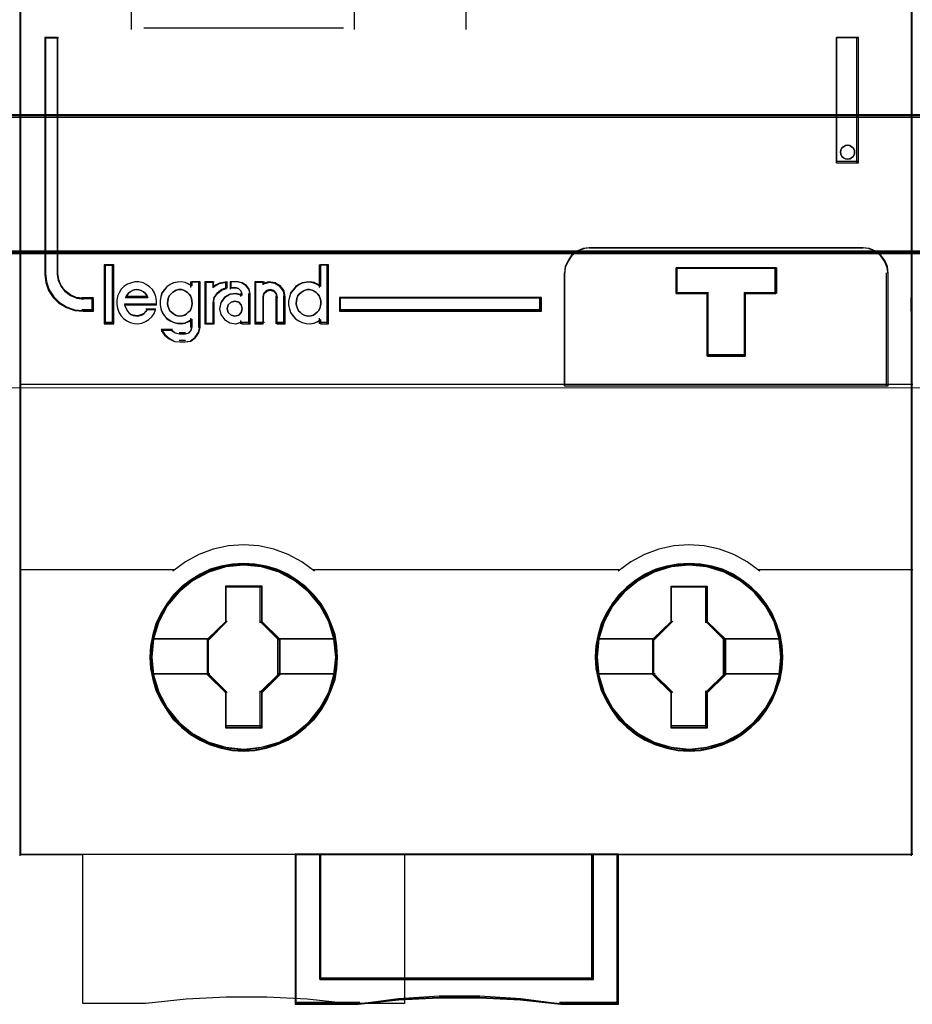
# Model space of a CAD drawing. Header units: millimetres. Extents: x -1290 to 1795, y -4192 to -1311.
# Tile 852 of 1056: x 1458 to 1465, y -2324 to -2316. Entities that reach past the tile are written whole.
import ezdxf

# ---------------------------------------------------------------- set-up
doc = ezdxf.new("R2010")
doc.units = ezdxf.units.MM
doc.layers.add('30', color=7, linetype='Continuous')
doc.layers.add('45', color=7, linetype='Continuous')
doc.layers.add('Aparatura', color=7, linetype='Continuous', lineweight=13)

# ---------------------------------------------------------------- blocks, each defined once
blk = doc.blocks.new('*U310')
at = {"layer": '45', "color": 139}
for points in [[(513.378385, -533.64471), (513.378385, -616.308875)], [(549.238407, -533.64471), (549.238407, -616.308875)], [(531.319138, -566.782196), (531.319138, -583.083411)], [(517.854174, -581.4172), (517.854174, -583.083411)], [(526.830817, -581.4172), (526.830817, -583.083411)], [(518.364414, -583.016978), (526.402931, -583.016978)], [(514.375591, -583.399416), (514.375591, -592.928059)], [(514.375591, -583.399416), (514.935959, -583.399416)], [(514.869718, -583.399416), (514.869718, -592.928059)], [(546.243209, -588.441141), (546.243209, -583.399416)], [(546.243209, -583.399416), (547.118674, -583.399416)], [(547.052432, -588.441141), (547.052432, -583.399416)], [(546.243209, -588.374708), (547.118674, -588.374708)], [(536.344554, -591.85795), (536.090117, -591.893423), (535.817928, -591.999843), (535.593076, -592.171297), (535.445148, -592.401873), (535.320888, -592.650186), (535.297219, -592.928059)], [(536.278312, -591.85795), (547.313818, -591.85795)], [(548.311024, -592.928059), (548.281484, -592.650186), (548.175139, -592.401873), (548.003806, -592.171297), (547.7793, -591.999843), (547.525254, -591.893423), (547.247576, -591.85795)], [(516.772823, -592.540235), (516.772823, -594.915662)], [(516.772823, -592.540235), (517.15058, -592.540235)], [(517.084338, -592.540235), (517.084338, -594.915662)], [(525.421838, -592.540235), (525.421838, -593.454137)], [(525.421838, -592.540235), (525.799595, -592.540235)], [(525.733353, -592.540235), (525.733353, -594.915662)], [(539.78017, -592.662328), (543.824493, -592.662328)], [(539.78017, -592.662328), (539.78017, -593.725255)], [(543.758251, -592.662328), (543.758251, -593.725255)], [(514.375591, -592.861626), (514.416158, -593.20853), (514.532064, -593.538089), (514.717514, -593.832958), (514.966713, -594.081572), (515.256479, -594.260806), (515.598403, -594.37644), (515.940326, -594.411131)], [(514.869718, -592.861626), (514.917037, -593.133397), (515.017592, -593.381535), (515.189126, -593.606041), (515.413894, -593.777374), (515.662323, -593.883719), (515.940326, -593.919168)], [(518.880025, -594.148732), (518.880025, -593.981507), (518.851102, -593.831581), (518.787471, -593.675888), (518.706487, -593.537495), (518.590795, -593.422167), (518.463534, -593.329905), (518.330488, -593.266475), (518.162735, -593.22611), (518.006551, -593.22611), (517.861936, -593.266475), (517.699968, -593.318372), (517.578491, -593.404868), (517.457015, -593.520196), (517.364461, -593.664356), (517.300831, -593.802749), (517.277692, -593.969974), (517.277692, -594.1372), (517.300831, -594.292892), (517.358676, -594.442818), (517.433876, -594.586978), (517.549568, -594.702306), (517.676829, -594.800334), (517.815659, -594.863765), (517.971843, -594.904129), (518.128027, -594.915662), (518.284212, -594.892597), (518.428826, -594.829166), (518.567657, -594.736904), (518.683349, -594.633109), (518.775902, -594.494716), (518.839533, -594.356322)], [(520.312277, -593.393335), (520.171851, -593.318372), (520.031426, -593.254942), (519.885149, -593.22611), (519.72717, -593.237643), (519.56919, -593.266475), (519.422914, -593.329905), (519.29419, -593.4337), (519.18887, -593.549028), (519.095253, -593.675888), (519.042593, -593.831581), (519.02504, -593.99304), (519.02504, -594.148732), (519.042593, -594.315958), (519.095253, -594.454351), (519.18887, -594.598511), (519.29419, -594.713839), (519.422914, -594.800334), (519.56919, -594.863765), (519.72717, -594.904129), (519.885149, -594.915662), (520.031426, -594.892597), (520.171851, -594.829166), (520.312277, -594.748437)], [(520.246036, -593.22611), (520.246036, -593.454137)], [(520.246036, -593.22611), (520.629163, -593.22611)], [(520.562921, -593.22611), (520.562921, -595.064688)], [(520.822517, -593.22611), (520.822517, -594.915662)], [(520.822517, -593.22611), (521.200274, -593.22611)], [(521.715885, -593.22611), (521.396804, -593.295439), (521.134032, -593.46491)], [(521.134032, -593.22611), (521.134032, -593.46491)], [(521.649643, -593.22611), (521.649643, -593.525956)], [(521.842997, -593.22611), (521.842997, -593.525956)], [(522.165254, -593.22611), (521.842997, -593.22611)], [(522.636107, -593.76296), (522.598194, -593.54822), (522.478138, -593.384007), (522.294894, -593.270321), (522.099012, -593.22611)], [(522.82588, -593.22611), (522.82588, -594.915662)], [(522.82588, -593.22611), (523.214379, -593.22611)], [(524.050456, -593.87428), (524.014603, -593.608839), (523.853261, -593.405129), (523.644114, -593.269321), (523.387162, -593.22611), (523.148137, -593.294014)], [(523.148137, -593.22611), (523.148137, -593.35359)], [(525.48808, -593.393335), (525.353654, -593.318372), (525.213383, -593.254942), (525.055578, -593.22611), (524.909463, -593.237643), (524.739969, -593.266475), (524.605542, -593.329905), (524.465272, -593.4337), (524.371758, -593.549028), (524.272399, -593.675888), (524.225642, -593.831581), (524.18473, -593.99304), (524.18473, -594.148732), (524.225642, -594.315958), (524.272399, -594.454351), (524.371758, -594.598511), (524.465272, -594.713839), (524.605542, -594.800334), (524.739969, -594.863765), (524.909463, -594.904129), (525.055578, -594.915662), (525.213383, -594.892597), (525.353654, -594.829166), (525.48808, -594.748437)], [(535.297219, -597.409592), (535.297219, -592.861626)], [(548.246572, -597.409592), (548.246572, -592.861626)], [(518.520171, -593.87428), (518.478171, -593.777837), (518.412172, -593.688283), (518.346172, -593.626284), (518.250172, -593.578062), (518.166173, -593.550507), (518.082173, -593.536729), (517.980173, -593.550507), (517.902174, -593.578062), (517.818174, -593.626284), (517.740174, -593.688283), (517.674175, -593.777837), (517.632175, -593.87428)], [(521.715885, -593.459523), (521.496908, -593.5336), (521.309214, -593.681753), (521.177827, -593.873118), (521.134032, -594.107694)], [(521.842997, -593.459523), (522.093641, -593.459523)], [(522.321011, -593.76296), (522.278044, -593.600657), (522.170625, -593.494807), (522.0274, -593.459523)], [(523.740732, -593.87428), (523.703305, -593.70206), (523.597261, -593.578062), (523.447553, -593.536729), (523.297845, -593.578062), (523.173089, -593.70206), (523.148137, -593.87428)], [(515.874085, -593.852735), (516.334196, -593.852735)], [(516.267954, -593.852735), (516.267954, -594.411131)], [(517.632175, -593.807847), (518.520171, -593.807847)], [(522.321011, -593.762701), (522.075855, -593.698323), (521.830699, -593.721733), (521.60946, -593.85049), (521.459975, -594.061184), (521.40616, -594.306993), (521.459975, -594.541096), (521.60946, -594.745937), (521.830699, -594.880547), (522.075855, -594.915662), (522.321011, -594.839579)], [(522.25477, -593.698323), (522.25477, -593.824007)], [(522.569865, -593.698323), (522.569865, -594.915662)], [(523.148137, -593.807847), (523.148137, -594.915662)], [(523.67449, -593.807847), (523.67449, -594.915662)], [(523.986005, -593.807847), (523.986005, -594.915662)], [(526.232851, -593.852735), (534.369836, -593.852735)], [(526.232851, -593.852735), (526.232851, -594.411131)], [(534.303594, -594.411131), (534.303594, -593.852735)], [(539.78017, -593.658822), (541.08889, -593.658822)], [(541.022649, -593.658822), (541.022649, -596.217389)], [(542.521143, -593.658822), (543.824493, -593.658822)], [(542.521143, -593.658822), (542.521143, -596.217389)], [(548.246572, -594.411131), (548.246572, -593.852735)], [(549.238407, -594.411131), (549.238407, -593.852735)], [(515.874085, -594.346493), (516.334196, -594.346493)], [(517.583836, -594.11308), (518.880025, -594.11308)], [(517.583836, -594.11308), (517.613694, -594.215469), (517.661467, -594.311458), (517.709239, -594.413847), (517.774926, -594.484239), (517.840614, -594.541833), (517.936159, -594.580229), (518.025732, -594.599427), (518.115306, -594.612225), (518.210851, -594.580229), (518.294453, -594.554631), (518.378055, -594.497038), (518.443742, -594.426646), (518.509429, -594.343455)], [(518.443188, -594.312379), (518.842428, -594.312379)], [(520.822517, -594.915662), (521.200274, -594.915662), (521.200274, -594.041261)], [(526.232851, -594.346493), (534.369836, -594.346493)], [(520.246036, -594.689431), (520.246036, -595.064688)], [(522.25477, -594.77741), (522.25477, -594.915662)], [(525.421838, -594.689431), (525.421838, -594.915662)], [(516.772823, -594.849229), (517.15058, -594.849229)], [(519.059056, -595.132916), (519.204359, -595.348463), (519.392041, -595.506953), (519.616049, -595.621066), (519.852166, -595.646425)], [(519.059056, -595.132916), (519.513796, -595.132916)], [(519.447555, -595.132916), (519.626645, -595.280289), (519.852166, -595.337601)], [(519.979279, -595.646425), (520.226854, -595.609489), (520.431103, -595.45559), (520.567269, -595.246288), (520.629163, -595.00005)], [(519.979279, -595.337601), (520.145778, -595.28938), (520.263715, -595.165381), (520.312277, -595.00005)], [(522.25477, -594.849229), (522.636107, -594.849229)], [(522.82588, -594.849229), (523.214379, -594.849229)], [(523.67449, -594.849229), (524.050456, -594.849229)], [(525.421838, -594.849229), (525.799595, -594.849229)], [(519.785924, -595.271168), (520.04552, -595.271168)], [(520.04552, -595.581787), (519.785924, -595.581787)], [(541.022649, -596.150956), (542.587385, -596.150956)], [(513.378385, -597.343159), (549.304649, -597.343159)], [(525.226694, -604.869835), (524.721581, -604.486), (524.17157, -604.196648), (523.593498, -603.978157), (522.987363, -603.848244), (522.381228, -603.806908), (521.769481, -603.848244), (521.152122, -603.978157), (520.579662, -604.196648), (520.040875, -604.486), (519.524538, -604.869835)], [(543.158495, -604.869835), (542.641996, -604.486), (542.108655, -604.196648), (541.530401, -603.978157), (540.918461, -603.848244), (540.300908, -603.806908), (539.694583, -603.848244), (539.088258, -603.978157), (538.510004, -604.196648), (537.95982, -604.486), (537.45455, -604.869835)], [(513.378385, -604.803402), (519.59078, -604.803402)], [(525.160452, -604.803402), (531.38538, -604.803402)], [(531.319138, -604.803402), (537.520791, -604.803402)], [(543.092254, -604.803402), (549.304649, -604.803402)], [(521.649643, -605.49646), (523.103379, -605.49646)], [(521.649643, -605.49646), (521.649643, -606.947212)], [(523.037138, -605.49646), (523.037138, -606.947212)], [(539.579654, -605.49646), (541.033391, -605.49646)], [(539.579654, -605.49646), (539.579654, -606.947212)], [(540.967149, -605.49646), (540.967149, -606.947212)], [(520.956791, -607.651043), (521.715885, -606.880779)], [(523.806973, -607.651043), (523.037138, -606.880779)], [(538.87606, -607.651043), (539.645896, -606.880779)], [(541.742356, -607.651043), (540.967149, -606.880779)], [(518.726058, -607.58461), (521.023033, -607.58461)], [(520.956791, -607.58461), (520.956791, -609.047931)], [(523.740732, -607.58461), (526.026965, -607.58461)], [(523.740732, -607.58461), (523.740732, -609.047931)], [(536.656069, -607.58461), (538.942302, -607.58461)], [(538.87606, -607.58461), (538.87606, -609.047931)], [(541.677904, -607.58461), (543.956976, -607.58461)], [(541.677904, -607.58461), (541.677904, -609.047931)], [(518.726058, -608.981498), (521.023033, -608.981498)], [(520.956791, -608.981498), (521.715885, -609.744579)], [(523.806973, -608.981498), (523.037138, -609.744579)], [(523.740732, -608.981498), (526.026965, -608.981498)], [(536.656069, -608.981498), (538.942302, -608.981498)], [(538.87606, -608.981498), (539.645896, -609.744579)], [(541.742356, -608.981498), (540.967149, -609.744579)], [(541.677904, -608.981498), (543.956976, -608.981498)], [(521.649643, -609.678146), (521.649643, -611.136081)], [(523.037138, -609.678146), (523.037138, -611.136081)], [(539.579654, -609.678146), (539.579654, -611.136081)], [(540.967149, -609.678146), (540.967149, -611.136081)], [(521.649643, -611.069648), (523.103379, -611.069648)], [(539.579654, -611.069648), (541.033391, -611.069648)], [(513.378385, -616.242442), (549.304649, -616.242442)], [(524.451487, -616.242442), (524.451487, -622.286047)], [(525.445112, -616.242442), (525.445112, -621.289553)], [(536.389312, -621.289553), (536.389312, -616.242442)], [(537.393679, -616.242442), (537.393679, -622.286047)], [(525.445112, -621.22312), (536.455553, -621.22312)], [(535.157575, -622.286047), (533.530086, -622.070513), (531.885819, -621.959269), (530.247144, -621.959269), (528.60847, -622.070513), (526.986574, -622.286047)], [(527.052816, -622.219614), (524.451487, -622.219614)], [(537.459921, -622.219614), (535.091333, -622.219614)]]:
    blk.add_lwpolyline(points, dxfattribs=at)
at = {"layer": '45', "color": 59}
blk.add_lwpolyline([(549.272423, -566.814353), (549.272423, -593.885919), (549.272423, -594.378935), (549.272423, -597.375808), (549.272423, -604.837522), (549.272423, -616.276602), (528.856045, -616.276602), (528.856045, -622.253729), (526.548106, -622.253729), (524.939207, -622.082004), (523.308116, -621.993372), (521.682572, -621.993372), (520.068125, -622.082004), (518.44813, -622.253729), (515.907178, -622.253729), (515.907178, -616.276602), (513.41061, -616.276602), (513.41061, -604.837522), (513.41061, -597.375808), (513.41061, -576.225974)], dxfattribs=at)
at = {"layer": '45', "color": 7}
for points in [[(515.656438, -593.881721), (515.415202, -593.781412), (515.196941, -593.619803), (515.030374, -593.408039), (514.93273, -593.173985), (514.886781, -592.917639), (514.886781, -583.399416), (514.375591, -583.399416), (514.375591, -592.917639), (514.415796, -593.252003), (514.530671, -593.569649), (514.714469, -593.853858), (514.961449, -594.093485), (515.248635, -594.26624), (515.587513, -594.377694), (515.926392, -594.411131), (516.334196, -594.411131), (516.334196, -593.915158), (515.926392, -593.915158), (515.656438, -593.881721)], [(546.243209, -583.399416), (546.243209, -588.441141), (547.118674, -588.441141), (547.118674, -583.399416), (546.243209, -583.399416)], [(546.913682, -587.84397), (546.957545, -587.931808), (546.957545, -588.013371), (546.957545, -588.094935), (546.913682, -588.182772), (546.844755, -588.239239), (546.775828, -588.276884), (546.681836, -588.295706), (546.594111, -588.276884), (546.512652, -588.239239), (546.456257, -588.182772), (546.412394, -588.094935), (546.393596, -588.013371), (546.412394, -587.931808), (546.456257, -587.84397), (546.512652, -587.793777), (546.594111, -587.749858), (546.681836, -587.73731), (546.775828, -587.749858), (546.844755, -587.793777), (546.913682, -587.84397)], [(535.297219, -597.409592), (548.311024, -597.409592), (548.311024, -594.375816), (548.311024, -593.876729), (548.311024, -592.872947), (548.283145, -592.609384), (548.182781, -592.37386), (548.021085, -592.155159), (547.809206, -591.992535), (547.569449, -591.891596), (547.307388, -591.85795), (536.284127, -591.85795), (536.04437, -591.891596), (535.787885, -591.992535), (535.576007, -592.155159), (535.436613, -592.37386), (535.319522, -592.609384), (535.297219, -592.872947), (535.297219, -597.409592)], [(517.15058, -594.915662), (517.15058, -592.540235), (516.772823, -592.540235), (516.772823, -594.915662), (517.15058, -594.915662)], [(524.271551, -593.690921), (524.225246, -593.844726), (524.18473, -594.004227), (524.18473, -594.158032), (524.225246, -594.323229), (524.271551, -594.459945), (524.369947, -594.602356), (524.462556, -594.716286), (524.601469, -594.801733), (524.734594, -594.864394), (524.902448, -594.904269), (525.047149, -594.915662), (525.203426, -594.892876), (525.342339, -594.830215), (525.475464, -594.750465), (525.475464, -594.915662), (525.799595, -594.915662), (525.799595, -592.540235), (525.475464, -592.540235), (525.475464, -593.411794), (525.342339, -593.33774), (525.203426, -593.275079), (525.047149, -593.246597), (524.902448, -593.25799), (524.734594, -593.286472), (524.601469, -593.349133), (524.462556, -593.45167), (524.369947, -593.565599), (524.271551, -593.690921)], [(539.78017, -593.67806), (539.78017, -592.662328), (543.824493, -592.662328), (543.824493, -593.67806), (542.566635, -593.67806), (542.566635, -596.217389), (541.043668, -596.217389), (541.043668, -593.67806), (539.78017, -593.67806)], [(541.043668, -593.67806), (541.043668, -596.217389), (542.566635, -596.217389), (542.566635, -593.67806), (543.824493, -593.67806), (543.824493, -592.662328), (539.78017, -592.662328), (539.78017, -593.67806), (541.043668, -593.67806)], [(517.300831, -593.802749), (517.277692, -593.969974), (517.277692, -594.1372), (517.300831, -594.292892), (517.358676, -594.442818), (517.433876, -594.586978), (517.549568, -594.702306), (517.676829, -594.800334), (517.815659, -594.863765), (517.971843, -594.904129), (518.128027, -594.915662), (518.284212, -594.892597), (518.428826, -594.829166), (518.567657, -594.736904), (518.683349, -594.633109), (518.775902, -594.494716), (518.839533, -594.356322), (518.492457, -594.356322), (518.428826, -594.431286), (518.365196, -594.494716), (518.284212, -594.546613), (518.203227, -594.569679), (518.110674, -594.598511), (518.023905, -594.586978), (517.937136, -594.569679), (517.844582, -594.535081), (517.780952, -594.483183), (517.717321, -594.419753), (517.671045, -594.32749), (517.624768, -594.240995), (517.595845, -594.148732), (518.880025, -594.148732), (518.880025, -593.981507), (518.851102, -593.831581), (518.787471, -593.675888), (518.706487, -593.537495), (518.590795, -593.422167), (518.463534, -593.329905), (518.330488, -593.266475), (518.162735, -593.22611), (518.006551, -593.22611), (517.861936, -593.266475), (517.699968, -593.318372), (517.578491, -593.404868), (517.457015, -593.520196), (517.364461, -593.664356), (517.300831, -593.802749)], [(519.291429, -593.431125), (519.18719, -593.545022), (519.094533, -593.670309), (519.042413, -593.82407), (519.02504, -593.983526), (519.02504, -594.137287), (519.042413, -594.302438), (519.094533, -594.439115), (519.18719, -594.581486), (519.291429, -594.695384), (519.418832, -594.780806), (519.563609, -594.84345), (519.719967, -594.883314), (519.876326, -594.894704), (520.021102, -594.871924), (520.160087, -594.809281), (520.299073, -594.729553), (520.299073, -595.048465), (520.258535, -595.185141), (520.160087, -595.287649), (520.021102, -595.327513), (519.818415, -595.327513), (519.621519, -595.287649), (519.465161, -595.185141), (519.059787, -595.185141), (519.198772, -595.378767), (519.378295, -595.521138), (519.592564, -595.623645), (519.818415, -595.646425), (520.021102, -595.646425), (520.252744, -595.612256), (520.443849, -595.469884), (520.571253, -595.276259), (520.629163, -595.048465), (520.629163, -593.22611), (520.299073, -593.22611), (520.299073, -593.391261), (520.160087, -593.317228), (520.021102, -593.254584), (519.876326, -593.22611), (519.719967, -593.2375), (519.563609, -593.265974), (519.418832, -593.328618), (519.291429, -593.431125)], [(520.822517, -593.22611), (520.822517, -594.915662), (521.158279, -594.915662), (521.158279, -594.073769), (521.20025, -593.854647), (521.326161, -593.675888), (521.506033, -593.537495), (521.715885, -593.468298), (521.715885, -593.22611), (521.410101, -593.278008), (521.158279, -593.404868), (521.158279, -593.22611), (520.822517, -593.22611)], [(521.605294, -593.866179), (521.458872, -594.073769), (521.40616, -594.315958), (521.458872, -594.546613), (521.605294, -594.748437), (521.821999, -594.881064), (522.062132, -594.915662), (522.302264, -594.840699), (522.302264, -594.915662), (522.636107, -594.915662), (522.636107, -593.716253), (522.600966, -593.520196), (522.489685, -593.37027), (522.319835, -593.266475), (522.138271, -593.22611), (521.868854, -593.22611), (521.868854, -593.468298), (522.062132, -593.468298), (522.17927, -593.49713), (522.267123, -593.583626), (522.302264, -593.716253), (522.302264, -593.779683), (522.062132, -593.716253), (521.821999, -593.739319), (521.605294, -593.866179)], [(522.82588, -593.22611), (522.82588, -594.915662), (523.165715, -594.915662), (523.165715, -593.831581), (523.189152, -593.687421), (523.306336, -593.583626), (523.446957, -593.549028), (523.587578, -593.583626), (523.687185, -593.687421), (523.72234, -593.831581), (523.72234, -594.915662), (524.050456, -594.915662), (524.050456, -593.831581), (524.015301, -593.583626), (523.857102, -593.393335), (523.65203, -593.266475), (523.400083, -593.22611), (523.165715, -593.28954), (523.165715, -593.22611), (522.82588, -593.22611)], [(518.520171, -593.87428), (517.632175, -593.87428), (517.674175, -593.777837), (517.740174, -593.688283), (517.818174, -593.626284), (517.902174, -593.578062), (517.980173, -593.550507), (518.082173, -593.536729), (518.166173, -593.550507), (518.250172, -593.578062), (518.346172, -593.626284), (518.412172, -593.688283), (518.478171, -593.777837), (518.520171, -593.87428)], [(519.961439, -593.560366), (520.038743, -593.601732), (520.121992, -593.654916), (520.181456, -593.719918), (520.246867, -593.796739), (520.288492, -593.903107), (520.300384, -593.991747), (520.312277, -594.098114), (520.300384, -594.192664), (520.264706, -594.299031), (520.223081, -594.387671), (520.151724, -594.452674), (520.086314, -594.517676), (520.009011, -594.57086), (519.907922, -594.600406), (519.818726, -594.612225), (519.723583, -594.600406), (519.634387, -594.57086), (519.557084, -594.517676), (519.473834, -594.452674), (519.408424, -594.387671), (519.366799, -594.299031), (519.33112, -594.192664), (519.313281, -594.098114), (519.33112, -593.991747), (519.343013, -593.903107), (519.378692, -593.796739), (519.455995, -593.719918), (519.521405, -593.654916), (519.592762, -593.601732), (519.670065, -593.560366), (519.765208, -593.536729), (519.87819, -593.536729), (519.961439, -593.560366)], [(525.220819, -593.601732), (525.303967, -593.654916), (525.369297, -593.719918), (525.41681, -593.796739), (525.464323, -593.903107), (525.48808, -593.991747), (525.48808, -594.098114), (525.470262, -594.192664), (525.452445, -594.299031), (525.398993, -594.387671), (525.339601, -594.452674), (525.262393, -594.517676), (525.191123, -594.57086), (525.096097, -594.600406), (524.995132, -594.612225), (524.906045, -594.600406), (524.811019, -594.57086), (524.721932, -594.517676), (524.656601, -594.452674), (524.591271, -594.387671), (524.543758, -594.299031), (524.502184, -594.192664), (524.496245, -594.098114), (524.502184, -593.991747), (524.514062, -593.903107), (524.561575, -593.796739), (524.609088, -593.719918), (524.692236, -593.654916), (524.775384, -593.601732), (524.852593, -593.560366), (524.947619, -593.536729), (525.036706, -593.536729), (525.131732, -593.560366), (525.220819, -593.601732)], [(522.283581, -594.157491), (522.321011, -594.306993), (522.283581, -594.456494), (522.183766, -594.56862), (522.027806, -594.612225), (521.878084, -594.56862), (521.759554, -594.456494), (521.715885, -594.306993), (521.759554, -594.157491), (521.878084, -594.045365), (522.027806, -594.00176), (522.183766, -594.045365), (522.283581, -594.157491)], [(526.232851, -593.852735), (526.232851, -594.411131), (534.369836, -594.411131), (534.369836, -593.852735), (526.232851, -593.852735)], [(526.159448, -608.327144), (526.131465, -607.868998), (526.05871, -607.410853), (525.907603, -606.980644), (525.734109, -606.567195), (525.493457, -606.176096), (525.219226, -605.824106), (524.883432, -605.500052), (524.519656, -605.226282), (524.155879, -604.980448), (523.719347, -604.790486), (523.288412, -604.661982), (522.835091, -604.578175), (522.381769, -604.550239), (521.934044, -604.578175), (521.480723, -604.661982), (521.038595, -604.790486), (520.624449, -604.980448), (520.238286, -605.226282), (519.885703, -605.500052), (519.549909, -605.824106), (519.286871, -606.176096), (519.046219, -606.567195), (518.850339, -606.980644), (518.727215, -607.410853), (518.63767, -607.868998), (518.609687, -608.327144), (518.63767, -608.779702), (518.727215, -609.215498), (518.850339, -609.651295), (519.046219, -610.064743), (519.286871, -610.46143), (519.549909, -610.824594), (519.885703, -611.143061), (520.238286, -611.428005), (520.624449, -611.662664), (521.038595, -611.84704), (521.480723, -611.986718), (521.934044, -612.076113), (522.381769, -612.098461), (522.835091, -612.076113), (523.288412, -611.986718), (523.719347, -611.84704), (524.155879, -611.662664), (524.519656, -611.428005), (524.883432, -611.143061), (525.219226, -610.824594), (525.493457, -610.46143), (525.734109, -610.064743), (525.907603, -609.651295), (526.05871, -609.215498), (526.131465, -608.779702), (526.159448, -608.327144)], [(526.159448, -608.327144), (526.131465, -607.868998), (526.05871, -607.410853), (525.907603, -606.980644), (525.734109, -606.567195), (525.493457, -606.176096), (525.219226, -605.824106), (524.883432, -605.500052), (524.519656, -605.226282), (524.155879, -604.980448), (523.719347, -604.790486), (523.288412, -604.661982), (522.835091, -604.578175), (522.381769, -604.550239), (521.934044, -604.578175), (521.480723, -604.661982), (521.038595, -604.790486), (520.624449, -604.980448), (520.238286, -605.226282), (519.885703, -605.500052), (519.549909, -605.824106), (519.286871, -606.176096), (519.046219, -606.567195), (518.850339, -606.980644), (518.727215, -607.410853), (518.63767, -607.868998), (518.609687, -608.327144), (518.63767, -608.779702), (518.727215, -609.215498), (518.850339, -609.651295), (519.046219, -610.064743), (519.286871, -610.46143), (519.549909, -610.824594), (519.885703, -611.143061), (520.238286, -611.428005), (520.624449, -611.662664), (521.038595, -611.84704), (521.480723, -611.986718), (521.934044, -612.076113), (522.381769, -612.098461), (522.835091, -612.076113), (523.288412, -611.986718), (523.719347, -611.84704), (524.155879, -611.662664), (524.519656, -611.428005), (524.883432, -611.143061), (525.219226, -610.824594), (525.493457, -610.46143), (525.734109, -610.064743), (525.907603, -609.651295), (526.05871, -609.215498), (526.131465, -608.779702), (526.159448, -608.327144)], [(526.159448, -608.327144), (526.131465, -607.868998), (526.05871, -607.410853), (525.907603, -606.980644), (525.734109, -606.567195), (525.493457, -606.176096), (525.219226, -605.824106), (524.883432, -605.500052), (524.519656, -605.226282), (524.155879, -604.980448), (523.719347, -604.790486), (523.288412, -604.661982), (522.835091, -604.578175), (522.381769, -604.550239), (521.934044, -604.578175), (521.480723, -604.661982), (521.038595, -604.790486), (520.624449, -604.980448), (520.238286, -605.226282), (519.885703, -605.500052), (519.549909, -605.824106), (519.286871, -606.176096), (519.046219, -606.567195), (518.850339, -606.980644), (518.727215, -607.410853), (518.63767, -607.868998), (518.609687, -608.327144), (518.63767, -608.779702), (518.727215, -609.215498), (518.850339, -609.651295), (519.046219, -610.064743), (519.286871, -610.46143), (519.549909, -610.824594), (519.885703, -611.143061), (520.238286, -611.428005), (520.624449, -611.662664), (521.038595, -611.84704), (521.480723, -611.986718), (521.934044, -612.076113), (522.381769, -612.098461), (522.835091, -612.076113), (523.288412, -611.986718), (523.719347, -611.84704), (524.155879, -611.662664), (524.519656, -611.428005), (524.883432, -611.143061), (525.219226, -610.824594), (525.493457, -610.46143), (525.734109, -610.064743), (525.907603, -609.651295), (526.05871, -609.215498), (526.131465, -608.779702), (526.159448, -608.327144)], [(544.073347, -608.327144), (544.045364, -607.868998), (543.972608, -607.410853), (543.827098, -606.986231), (543.648008, -606.572783), (543.407356, -606.181683), (543.133124, -605.829693), (542.802927, -605.505639), (542.444747, -605.226282), (542.080971, -604.980448), (541.644439, -604.790486), (541.2191, -604.661982), (540.760182, -604.578175), (540.306861, -604.550239), (539.853539, -604.578175), (539.411411, -604.661982), (538.963686, -604.790486), (538.543944, -604.980448), (538.163378, -605.226282), (537.799601, -605.505639), (537.463808, -605.829693), (537.206366, -606.181683), (536.965714, -606.572783), (536.764238, -606.986231), (536.64671, -607.410853), (536.551568, -607.868998), (536.523585, -608.327144), (536.551568, -608.779702), (536.64671, -609.221085), (536.764238, -609.656882), (536.965714, -610.07033), (537.206366, -610.467017), (537.463808, -610.824594), (537.799601, -611.143061), (538.163378, -611.428005), (538.543944, -611.662664), (538.963686, -611.84704), (539.411411, -611.986718), (539.853539, -612.076113), (540.306861, -612.098461), (540.760182, -612.076113), (541.2191, -611.986718), (541.644439, -611.84704), (542.080971, -611.662664), (542.444747, -611.428005), (542.802927, -611.143061), (543.133124, -610.824594), (543.407356, -610.467017), (543.648008, -610.07033), (543.827098, -609.656882), (543.972608, -609.221085), (544.045364, -608.779702), (544.073347, -608.327144)], [(544.073347, -608.327144), (544.045364, -607.868998), (543.972608, -607.410853), (543.827098, -606.986231), (543.648008, -606.572783), (543.407356, -606.181683), (543.133124, -605.829693), (542.802927, -605.505639), (542.444747, -605.226282), (542.080971, -604.980448), (541.644439, -604.790486), (541.2191, -604.661982), (540.760182, -604.578175), (540.306861, -604.550239), (539.853539, -604.578175), (539.411411, -604.661982), (538.963686, -604.790486), (538.543944, -604.980448), (538.163378, -605.226282), (537.799601, -605.505639), (537.463808, -605.829693), (537.206366, -606.181683), (536.965714, -606.572783), (536.764238, -606.986231), (536.64671, -607.410853), (536.551568, -607.868998), (536.523585, -608.327144), (536.551568, -608.779702), (536.64671, -609.221085), (536.764238, -609.656882), (536.965714, -610.07033), (537.206366, -610.467017), (537.463808, -610.824594), (537.799601, -611.143061), (538.163378, -611.428005), (538.543944, -611.662664), (538.963686, -611.84704), (539.411411, -611.986718), (539.853539, -612.076113), (540.306861, -612.098461), (540.760182, -612.076113), (541.2191, -611.986718), (541.644439, -611.84704), (542.080971, -611.662664), (542.444747, -611.428005), (542.802927, -611.143061), (543.133124, -610.824594), (543.407356, -610.467017), (543.648008, -610.07033), (543.827098, -609.656882), (543.972608, -609.221085), (544.045364, -608.779702), (544.073347, -608.327144)], [(544.073347, -608.327144), (544.045364, -607.868998), (543.972608, -607.410853), (543.827098, -606.986231), (543.648008, -606.572783), (543.407356, -606.181683), (543.133124, -605.829693), (542.802927, -605.505639), (542.444747, -605.226282), (542.080971, -604.980448), (541.644439, -604.790486), (541.2191, -604.661982), (540.760182, -604.578175), (540.306861, -604.550239), (539.853539, -604.578175), (539.411411, -604.661982), (538.963686, -604.790486), (538.543944, -604.980448), (538.163378, -605.226282), (537.799601, -605.505639), (537.463808, -605.829693), (537.206366, -606.181683), (536.965714, -606.572783), (536.764238, -606.986231), (536.64671, -607.410853), (536.551568, -607.868998), (536.523585, -608.327144), (536.551568, -608.779702), (536.64671, -609.221085), (536.764238, -609.656882), (536.965714, -610.07033), (537.206366, -610.467017), (537.463808, -610.824594), (537.799601, -611.143061), (538.163378, -611.428005), (538.543944, -611.662664), (538.963686, -611.84704), (539.411411, -611.986718), (539.853539, -612.076113), (540.306861, -612.098461), (540.760182, -612.076113), (541.2191, -611.986718), (541.644439, -611.84704), (542.080971, -611.662664), (542.444747, -611.428005), (542.802927, -611.143061), (543.133124, -610.824594), (543.407356, -610.467017), (543.648008, -610.07033), (543.827098, -609.656882), (543.972608, -609.221085), (544.045364, -608.779702), (544.073347, -608.327144)], [(521.666293, -605.458755), (523.114198, -605.458755), (523.114198, -606.887458), (523.840989, -607.599009), (523.840989, -609.033315), (523.114198, -609.756071), (523.114198, -611.179172), (521.666293, -611.179172), (521.666293, -609.756071), (520.928146, -609.033315), (520.928146, -607.599009), (521.666293, -606.887458), (521.666293, -605.458755)], [(521.666293, -605.458755), (523.114198, -605.458755), (523.114198, -606.887458), (523.840989, -607.599009), (523.840989, -609.033315), (523.114198, -609.756071), (523.114198, -611.179172), (521.666293, -611.179172), (521.666293, -609.756071), (520.928146, -609.033315), (520.928146, -607.599009), (521.666293, -606.887458), (521.666293, -605.458755)], [(521.666293, -605.458755), (523.114198, -605.458755), (523.114198, -605.458755), (523.114198, -606.887458), (523.114198, -606.887458), (523.840989, -607.599009), (523.840989, -607.599009), (523.840989, -609.033315), (523.840989, -609.033315), (523.114198, -609.756071), (523.114198, -609.756071), (523.114198, -611.179172), (523.114198, -611.179172), (521.666293, -611.179172), (521.666293, -611.179172), (521.666293, -609.756071), (521.666293, -609.756071), (520.928146, -609.033315), (520.928146, -609.033315), (520.928146, -607.599009), (520.928146, -607.599009), (521.666293, -606.887458), (521.666293, -606.887458), (521.666293, -605.458755), (521.666293, -605.458755)], [(521.682186, -605.489278), (523.098054, -605.489278), (523.098054, -606.902287), (523.808764, -607.60602), (523.808764, -609.02457), (523.098054, -609.739386), (523.098054, -611.146854), (521.682186, -611.146854), (521.682186, -609.739386), (520.960371, -609.02457), (520.960371, -607.60602), (521.682186, -606.902287), (521.682186, -605.489278)], [(539.585256, -605.464141), (541.03316, -605.464141), (541.03316, -606.892899), (541.76563, -607.598873), (541.76563, -609.038837), (541.03316, -609.761621), (541.03316, -611.179172), (539.585256, -611.179172), (539.585256, -609.761621), (538.852786, -609.038837), (538.852786, -607.598873), (539.585256, -606.892899), (539.585256, -605.464141)], [(539.585256, -605.464141), (541.03316, -605.464141), (541.03316, -606.892899), (541.76563, -607.598873), (541.76563, -609.038837), (541.03316, -609.761621), (541.03316, -611.179172), (539.585256, -611.179172), (539.585256, -609.761621), (538.852786, -609.038837), (538.852786, -607.598873), (539.585256, -606.892899), (539.585256, -605.464141)], [(539.585256, -605.464141), (541.03316, -605.464141), (541.03316, -605.464141), (541.03316, -606.892899), (541.03316, -606.892899), (541.76563, -607.598873), (541.76563, -607.598873), (541.76563, -609.038837), (541.76563, -609.038837), (541.03316, -609.761621), (541.03316, -609.761621), (541.03316, -611.179172), (541.03316, -611.179172), (539.585256, -611.179172), (539.585256, -611.179172), (539.585256, -609.761621), (539.585256, -609.761621), (538.852786, -609.038837), (538.852786, -609.038837), (538.852786, -607.598873), (538.852786, -607.598873), (539.585256, -606.892899), (539.585256, -606.892899), (539.585256, -605.464141), (539.585256, -605.464141)], [(539.601274, -605.49646), (541.017142, -605.49646), (541.017142, -606.909058), (541.733404, -607.607048), (541.733404, -609.030726), (541.017142, -609.745334), (541.017142, -611.146854), (539.601274, -611.146854), (539.601274, -609.745334), (538.885012, -609.030726), (538.885012, -607.607048), (539.601274, -606.909058), (539.601274, -605.49646)], [(536.450694, -621.277846), (525.449562, -621.277846), (525.449562, -616.242442), (524.451487, -616.242442), (524.451487, -622.286047), (526.999646, -622.286047), (528.616639, -622.112413), (530.25036, -622.022795), (531.884081, -622.022795), (533.523378, -622.112413), (535.145947, -622.286047), (537.459921, -622.286047), (537.459921, -616.242442), (536.450694, -616.242442), (536.450694, -621.277846)], [(525.445112, -621.289553), (536.455553, -621.289553), (536.455553, -616.242442), (525.445112, -616.242442), (525.445112, -621.289553)]]:
    blk.add_lwpolyline(points, close=True, dxfattribs=at)
at = {"layer": '45', "color": 1}
for points in [[(515.656438, -593.881721), (515.415202, -593.781412), (515.196941, -593.619803), (515.030374, -593.408039), (514.93273, -593.173985), (514.886781, -592.917639), (514.886781, -583.399416), (514.375591, -583.399416), (514.375591, -592.917639), (514.415796, -593.252003), (514.530671, -593.569649), (514.714469, -593.853858), (514.961449, -594.093485), (515.248635, -594.26624), (515.587513, -594.377694), (515.926392, -594.411131), (516.334196, -594.411131), (516.334196, -593.915158), (515.926392, -593.915158), (515.656438, -593.881721)], [(517.118354, -594.883343), (517.118354, -592.572553), (516.805049, -592.572553), (516.805049, -594.883343), (517.118354, -594.883343)], [(526.232851, -593.852735), (526.232851, -594.411131), (534.369836, -594.411131), (534.369836, -593.852735), (526.232851, -593.852735)], [(526.265077, -593.885053), (526.265077, -594.380607), (534.33761, -594.380607), (534.33761, -593.885053), (526.265077, -593.885053)]]:
    blk.add_lwpolyline(points, close=True, dxfattribs=at)
at = {"layer": '45', "color": 59}
for points in [[(515.646515, -593.854219), (515.413218, -593.754483), (515.202139, -593.593796), (515.041052, -593.383241), (514.946622, -593.150522), (514.902185, -592.895639), (514.902185, -583.431735), (514.407816, -583.431735), (514.407816, -592.895639), (514.446699, -593.228095), (514.557793, -593.543927), (514.735544, -593.826515), (514.974396, -594.064775), (515.252131, -594.236543), (515.579859, -594.347362), (515.907586, -594.380607), (516.30197, -594.380607), (516.30197, -593.887465), (515.907586, -593.887465), (515.646515, -593.854219)], [(546.243209, -583.399416), (546.243209, -588.441141), (547.118674, -588.441141), (547.118674, -583.399416), (546.243209, -583.399416)], [(546.913682, -587.84397), (546.957545, -587.931808), (546.957545, -588.013371), (546.957545, -588.094935), (546.913682, -588.182772), (546.844755, -588.239239), (546.775828, -588.276884), (546.681836, -588.295706), (546.594111, -588.276884), (546.512652, -588.239239), (546.456257, -588.182772), (546.412394, -588.094935), (546.393596, -588.013371), (546.412394, -587.931808), (546.456257, -587.84397), (546.512652, -587.793777), (546.594111, -587.749858), (546.681836, -587.73731), (546.775828, -587.749858), (546.844755, -587.793777), (546.913682, -587.84397)], [(535.297219, -597.409592), (548.311024, -597.409592), (548.311024, -594.375816), (548.311024, -593.876729), (548.311024, -592.872947), (548.283145, -592.609384), (548.182781, -592.37386), (548.021085, -592.155159), (547.809206, -591.992535), (547.569449, -591.891596), (547.307388, -591.85795), (536.284127, -591.85795), (536.04437, -591.891596), (535.787885, -591.992535), (535.576007, -592.155159), (535.436613, -592.37386), (535.319522, -592.609384), (535.297219, -592.872947), (535.297219, -597.409592)], [(517.15058, -594.915662), (517.15058, -592.540235), (516.772823, -592.540235), (516.772823, -594.915662), (517.15058, -594.915662)], [(524.271551, -593.690921), (524.225246, -593.844726), (524.18473, -594.004227), (524.18473, -594.158032), (524.225246, -594.323229), (524.271551, -594.459945), (524.369947, -594.602356), (524.462556, -594.716286), (524.601469, -594.801733), (524.734594, -594.864394), (524.902448, -594.904269), (525.047149, -594.915662), (525.203426, -594.892876), (525.342339, -594.830215), (525.475464, -594.750465), (525.475464, -594.915662), (525.799595, -594.915662), (525.799595, -592.540235), (525.475464, -592.540235), (525.475464, -593.411794), (525.342339, -593.33774), (525.203426, -593.275079), (525.047149, -593.246597), (524.902448, -593.25799), (524.734594, -593.286472), (524.601469, -593.349133), (524.462556, -593.45167), (524.369947, -593.565599), (524.271551, -593.690921)], [(539.78017, -593.67806), (539.78017, -592.662328), (543.824493, -592.662328), (543.824493, -593.67806), (542.566635, -593.67806), (542.566635, -596.217389), (541.043668, -596.217389), (541.043668, -593.67806), (539.78017, -593.67806)], [(541.043668, -593.67806), (541.043668, -596.217389), (542.566635, -596.217389), (542.566635, -593.67806), (543.824493, -593.67806), (543.824493, -592.662328), (539.78017, -592.662328), (539.78017, -593.67806), (541.043668, -593.67806)], [(541.055758, -593.69191), (541.055758, -596.185071), (542.554455, -596.185071), (542.554455, -593.69191), (543.792267, -593.69191), (543.792267, -592.694646), (539.812395, -592.694646), (539.812395, -593.69191), (541.055758, -593.69191)], [(517.300831, -593.802749), (517.277692, -593.969974), (517.277692, -594.1372), (517.300831, -594.292892), (517.358676, -594.442818), (517.433876, -594.586978), (517.549568, -594.702306), (517.676829, -594.800334), (517.815659, -594.863765), (517.971843, -594.904129), (518.128027, -594.915662), (518.284212, -594.892597), (518.428826, -594.829166), (518.567657, -594.736904), (518.683349, -594.633109), (518.775902, -594.494716), (518.839533, -594.356322), (518.492457, -594.356322), (518.428826, -594.431286), (518.365196, -594.494716), (518.284212, -594.546613), (518.203227, -594.569679), (518.110674, -594.598511), (518.023905, -594.586978), (517.937136, -594.569679), (517.844582, -594.535081), (517.780952, -594.483183), (517.717321, -594.419753), (517.671045, -594.32749), (517.624768, -594.240995), (517.595845, -594.148732), (518.880025, -594.148732), (518.880025, -593.981507), (518.851102, -593.831581), (518.787471, -593.675888), (518.706487, -593.537495), (518.590795, -593.422167), (518.463534, -593.329905), (518.330488, -593.266475), (518.162735, -593.22611), (518.006551, -593.22611), (517.861936, -593.266475), (517.699968, -593.318372), (517.578491, -593.404868), (517.457015, -593.520196), (517.364461, -593.664356), (517.300831, -593.802749)], [(519.291429, -593.431125), (519.18719, -593.545022), (519.094533, -593.670309), (519.042413, -593.82407), (519.02504, -593.983526), (519.02504, -594.137287), (519.042413, -594.302438), (519.094533, -594.439115), (519.18719, -594.581486), (519.291429, -594.695384), (519.418832, -594.780806), (519.563609, -594.84345), (519.719967, -594.883314), (519.876326, -594.894704), (520.021102, -594.871924), (520.160087, -594.809281), (520.299073, -594.729553), (520.299073, -595.048465), (520.258535, -595.185141), (520.160087, -595.287649), (520.021102, -595.327513), (519.818415, -595.327513), (519.621519, -595.287649), (519.465161, -595.185141), (519.059787, -595.185141), (519.198772, -595.378767), (519.378295, -595.521138), (519.592564, -595.623645), (519.818415, -595.646425), (520.021102, -595.646425), (520.252744, -595.612256), (520.443849, -595.469884), (520.571253, -595.276259), (520.629163, -595.048465), (520.629163, -593.22611), (520.299073, -593.22611), (520.299073, -593.391261), (520.160087, -593.317228), (520.021102, -593.254584), (519.876326, -593.22611), (519.719967, -593.2375), (519.563609, -593.265974), (519.418832, -593.328618), (519.291429, -593.431125)], [(520.822517, -593.22611), (520.822517, -594.915662), (521.158279, -594.915662), (521.158279, -594.073769), (521.20025, -593.854647), (521.326161, -593.675888), (521.506033, -593.537495), (521.715885, -593.468298), (521.715885, -593.22611), (521.410101, -593.278008), (521.158279, -593.404868), (521.158279, -593.22611), (520.822517, -593.22611)], [(521.605294, -593.866179), (521.458872, -594.073769), (521.40616, -594.315958), (521.458872, -594.546613), (521.605294, -594.748437), (521.821999, -594.881064), (522.062132, -594.915662), (522.302264, -594.840699), (522.302264, -594.915662), (522.636107, -594.915662), (522.636107, -593.716253), (522.600966, -593.520196), (522.489685, -593.37027), (522.319835, -593.266475), (522.138271, -593.22611), (521.868854, -593.22611), (521.868854, -593.468298), (522.062132, -593.468298), (522.17927, -593.49713), (522.267123, -593.583626), (522.302264, -593.716253), (522.302264, -593.779683), (522.062132, -593.716253), (521.821999, -593.739319), (521.605294, -593.866179)], [(522.82588, -593.22611), (522.82588, -594.915662), (523.165715, -594.915662), (523.165715, -593.831581), (523.189152, -593.687421), (523.306336, -593.583626), (523.446957, -593.549028), (523.587578, -593.583626), (523.687185, -593.687421), (523.72234, -593.831581), (523.72234, -594.915662), (524.050456, -594.915662), (524.050456, -593.831581), (524.015301, -593.583626), (523.857102, -593.393335), (523.65203, -593.266475), (523.400083, -593.22611), (523.165715, -593.28954), (523.165715, -593.22611), (522.82588, -593.22611)], [(518.520171, -593.87428), (517.632175, -593.87428), (517.674175, -593.777837), (517.740174, -593.688283), (517.818174, -593.626284), (517.902174, -593.578062), (517.980173, -593.550507), (518.082173, -593.536729), (518.166173, -593.550507), (518.250172, -593.578062), (518.346172, -593.626284), (518.412172, -593.688283), (518.478171, -593.777837), (518.520171, -593.87428)], [(519.961439, -593.560366), (520.038743, -593.601732), (520.121992, -593.654916), (520.181456, -593.719918), (520.246867, -593.796739), (520.288492, -593.903107), (520.300384, -593.991747), (520.312277, -594.098114), (520.300384, -594.192664), (520.264706, -594.299031), (520.223081, -594.387671), (520.151724, -594.452674), (520.086314, -594.517676), (520.009011, -594.57086), (519.907922, -594.600406), (519.818726, -594.612225), (519.723583, -594.600406), (519.634387, -594.57086), (519.557084, -594.517676), (519.473834, -594.452674), (519.408424, -594.387671), (519.366799, -594.299031), (519.33112, -594.192664), (519.313281, -594.098114), (519.33112, -593.991747), (519.343013, -593.903107), (519.378692, -593.796739), (519.455995, -593.719918), (519.521405, -593.654916), (519.592762, -593.601732), (519.670065, -593.560366), (519.765208, -593.536729), (519.87819, -593.536729), (519.961439, -593.560366)], [(520.854743, -593.258429), (520.854743, -594.883343), (521.166282, -594.883343), (521.166282, -594.073659), (521.205224, -593.862919), (521.322051, -593.691), (521.488947, -593.557901), (521.683659, -593.491352), (521.683659, -593.258429), (521.399936, -593.308341), (521.166282, -593.430348), (521.166282, -593.258429), (520.854743, -593.258429)], [(522.858106, -593.258429), (522.858106, -594.883343), (523.180055, -594.883343), (523.180055, -593.840736), (523.202258, -593.702092), (523.313275, -593.602267), (523.446495, -593.568993), (523.579715, -593.602267), (523.674079, -593.702092), (523.707384, -593.840736), (523.707384, -594.883343), (524.018231, -594.883343), (524.018231, -593.840736), (523.984926, -593.602267), (523.835053, -593.419257), (523.640774, -593.297249), (523.402088, -593.258429), (523.180055, -593.319432), (523.180055, -593.258429), (522.858106, -593.258429)], [(525.220819, -593.601732), (525.303967, -593.654916), (525.369297, -593.719918), (525.41681, -593.796739), (525.464323, -593.903107), (525.48808, -593.991747), (525.48808, -594.098114), (525.470262, -594.192664), (525.452445, -594.299031), (525.398993, -594.387671), (525.339601, -594.452674), (525.262393, -594.517676), (525.191123, -594.57086), (525.096097, -594.600406), (524.995132, -594.612225), (524.906045, -594.600406), (524.811019, -594.57086), (524.721932, -594.517676), (524.656601, -594.452674), (524.591271, -594.387671), (524.543758, -594.299031), (524.502184, -594.192664), (524.496245, -594.098114), (524.502184, -593.991747), (524.514062, -593.903107), (524.561575, -593.796739), (524.609088, -593.719918), (524.692236, -593.654916), (524.775384, -593.601732), (524.852593, -593.560366), (524.947619, -593.536729), (525.036706, -593.536729), (525.131732, -593.560366), (525.220819, -593.601732)], [(522.283581, -594.157491), (522.321011, -594.306993), (522.283581, -594.456494), (522.183766, -594.56862), (522.027806, -594.612225), (521.878084, -594.56862), (521.759554, -594.456494), (521.715885, -594.306993), (521.759554, -594.157491), (521.878084, -594.045365), (522.027806, -594.00176), (522.183766, -594.045365), (522.283581, -594.157491)], [(536.450694, -621.277846), (525.449562, -621.277846), (525.449562, -616.242442), (524.451487, -616.242442), (524.451487, -622.286047), (526.999646, -622.286047), (528.616639, -622.112413), (530.25036, -622.022795), (531.884081, -622.022795), (533.523378, -622.112413), (535.145947, -622.286047), (537.459921, -622.286047), (537.459921, -616.242442), (536.450694, -616.242442), (536.450694, -621.277846)], [(536.423468, -621.25631), (525.476843, -621.25631), (525.476843, -616.274761), (524.483713, -616.274761), (524.483713, -622.253729), (527.019246, -622.253729), (528.628228, -622.081951), (530.253855, -621.993292), (531.879481, -621.993292), (533.510656, -622.081951), (535.125186, -622.253729), (537.427695, -622.253729), (537.427695, -616.274761), (536.423468, -616.274761), (536.423468, -621.25631)], [(525.445112, -621.289553), (536.455553, -621.289553), (536.455553, -616.242442), (525.445112, -616.242442), (525.445112, -621.289553)], [(525.477338, -621.257234), (536.423328, -621.257234), (536.423328, -616.274761), (525.477338, -616.274761), (525.477338, -621.257234)]]:
    blk.add_lwpolyline(points, close=True, dxfattribs=at)
at = {"layer": '45', "color": 139}
for points in [[(546.957545, -588.013371), (546.957545, -587.931808), (546.913682, -587.84397), (546.844755, -587.793777), (546.775828, -587.749858), (546.681836, -587.73731), (546.594111, -587.749858), (546.512652, -587.793777), (546.456257, -587.84397), (546.412394, -587.931808), (546.393596, -588.013371), (546.412394, -588.094935), (546.456257, -588.182772), (546.512652, -588.239239), (546.594111, -588.276884), (546.681836, -588.295706), (546.775828, -588.276884), (546.844755, -588.239239), (546.913682, -588.182772), (546.957545, -588.094935), (546.957545, -588.013371)], [(519.818726, -594.612225), (519.907922, -594.600406), (520.009011, -594.57086), (520.086314, -594.517676), (520.151724, -594.452674), (520.223081, -594.387671), (520.264706, -594.299031), (520.300384, -594.192664), (520.312277, -594.098114), (520.300384, -593.991747), (520.288492, -593.903107), (520.246867, -593.796739), (520.181456, -593.719918), (520.121992, -593.654916), (520.038743, -593.601732), (519.961439, -593.560366), (519.87819, -593.536729), (519.765208, -593.536729), (519.670065, -593.560366), (519.592762, -593.601732), (519.521405, -593.654916), (519.455995, -593.719918), (519.378692, -593.796739), (519.343013, -593.903107), (519.33112, -593.991747), (519.313281, -594.098114), (519.33112, -594.192664), (519.366799, -594.299031), (519.408424, -594.387671), (519.473834, -594.452674), (519.557084, -594.517676), (519.634387, -594.57086), (519.723583, -594.600406), (519.818726, -594.612225)], [(524.995132, -594.612225), (525.096097, -594.600406), (525.191123, -594.57086), (525.262393, -594.517676), (525.339601, -594.452674), (525.398993, -594.387671), (525.452445, -594.299031), (525.470262, -594.192664), (525.48808, -594.098114), (525.48808, -593.991747), (525.464323, -593.903107), (525.41681, -593.796739), (525.369297, -593.719918), (525.303967, -593.654916), (525.220819, -593.601732), (525.131732, -593.560366), (525.036706, -593.536729), (524.947619, -593.536729), (524.852593, -593.560366), (524.775384, -593.601732), (524.692236, -593.654916), (524.609088, -593.719918), (524.561575, -593.796739), (524.514062, -593.903107), (524.502184, -593.991747), (524.496245, -594.098114), (524.502184, -594.192664), (524.543758, -594.299031), (524.591271, -594.387671), (524.656601, -594.452674), (524.721932, -594.517676), (524.811019, -594.57086), (524.906045, -594.600406), (524.995132, -594.612225)], [(522.321011, -594.306993), (522.283581, -594.157491), (522.183766, -594.045365), (522.027806, -594.00176), (521.878084, -594.045365), (521.759554, -594.157491), (521.715885, -594.306993), (521.759554, -594.456494), (521.878084, -594.56862), (522.027806, -594.612225), (522.183766, -594.56862), (522.283581, -594.456494), (522.321011, -594.306993)], [(526.127222, -608.328018), (526.099479, -607.873687), (526.027344, -607.419356), (525.877527, -606.992728), (525.705515, -606.582722), (525.466917, -606.194879), (525.195027, -605.845819), (524.8621, -605.524463), (524.501429, -605.252973), (524.140758, -605.009186), (523.707953, -604.820804), (523.280696, -604.69337), (522.831245, -604.610261), (522.381793, -604.582558), (521.93789, -604.610261), (521.488439, -604.69337), (521.050085, -604.820804), (520.639475, -605.009186), (520.256609, -605.252973), (519.907035, -605.524463), (519.574108, -605.845819), (519.313316, -606.194879), (519.074718, -606.582722), (518.88051, -606.992728), (518.758437, -607.419356), (518.669657, -607.873687), (518.641913, -608.328018), (518.669657, -608.776808), (518.758437, -609.208977), (518.88051, -609.641145), (519.074718, -610.051151), (519.313316, -610.444536), (519.574108, -610.804676), (519.907035, -611.120491), (520.256609, -611.403063), (520.639475, -611.635769), (521.050085, -611.81861), (521.488439, -611.957125), (521.93789, -612.045775), (522.381793, -612.067938), (522.831245, -612.045775), (523.280696, -611.957125), (523.707953, -611.81861), (524.140758, -611.635769), (524.501429, -611.403063), (524.8621, -611.120491), (525.195027, -610.804676), (525.466917, -610.444536), (525.705515, -610.051151), (525.877527, -609.641145), (526.027344, -609.208977), (526.099479, -608.776808), (526.127222, -608.328018)], [(526.103948, -608.321657), (526.070365, -607.784987), (525.952822, -607.259499), (525.768113, -606.767552), (525.505041, -606.309147), (525.202789, -605.889874), (524.822175, -605.515323), (524.379992, -605.196676), (523.926613, -604.945112), (523.42286, -604.755042), (522.907912, -604.643236), (522.381769, -604.604103), (521.844432, -604.643236), (521.329484, -604.755042), (520.831327, -604.945112), (520.366755, -605.196676), (519.941363, -605.515323), (519.577541, -605.889874), (519.258497, -606.309147), (519.001023, -606.767552), (518.816313, -607.259499), (518.69877, -607.784987), (518.665187, -608.321657), (518.69877, -608.841555), (518.816313, -609.367044), (519.001023, -609.864581), (519.258497, -610.322986), (519.577541, -610.742259), (519.941363, -611.11681), (520.366755, -611.446638), (520.831327, -611.703792), (521.329484, -611.877091), (521.844432, -611.988897), (522.381769, -612.03921), (522.907912, -611.988897), (523.42286, -611.877091), (523.926613, -611.703792), (524.379992, -611.446638), (524.822175, -611.11681), (525.202789, -610.742259), (525.505041, -610.322986), (525.768113, -609.864581), (525.952822, -609.367044), (526.070365, -608.841555), (526.103948, -608.321657)], [(526.087836, -608.321657), (526.015056, -607.589561), (525.813511, -606.902173), (525.460808, -606.265082), (525.007333, -605.706231), (524.441888, -605.253561), (523.803664, -604.907073), (523.103856, -604.689121), (522.381655, -604.622058), (521.659453, -604.689121), (520.976441, -604.907073), (520.32702, -605.253561), (519.772772, -605.706231), (519.3081, -606.265082), (518.966594, -606.902173), (518.753852, -607.589561), (518.686671, -608.321657), (518.753852, -609.036987), (518.966594, -609.735552), (519.3081, -610.367054), (519.772772, -610.931494), (520.32702, -611.395341), (520.976441, -611.736241), (521.659453, -611.948604), (522.381655, -612.021255), (523.103856, -611.948604), (523.803664, -611.736241), (524.441888, -611.395341), (525.007333, -610.931494), (525.460808, -610.367054), (525.813511, -609.735552), (526.015056, -609.036987), (526.087836, -608.321657)], [(544.041121, -608.328018), (544.013377, -607.873687), (543.941243, -607.419356), (543.796974, -606.998269), (543.619413, -606.588263), (543.380816, -606.200419), (543.108925, -605.85136), (542.781547, -605.530004), (542.426425, -605.252973), (542.065754, -605.009186), (541.632949, -604.820804), (541.211241, -604.69337), (540.756241, -604.610261), (540.306789, -604.582558), (539.857338, -604.610261), (539.418984, -604.69337), (538.975081, -604.820804), (538.558922, -605.009186), (538.181605, -605.252973), (537.820934, -605.530004), (537.488007, -605.85136), (537.232763, -606.200419), (536.994165, -606.588263), (536.794409, -606.998269), (536.677884, -607.419356), (536.583555, -607.873687), (536.555811, -608.328018), (536.583555, -608.776808), (536.677884, -609.214518), (536.794409, -609.646686), (536.994165, -610.056692), (537.232763, -610.450076), (537.488007, -610.804676), (537.820934, -611.120491), (538.181605, -611.403063), (538.558922, -611.635769), (538.975081, -611.81861), (539.418984, -611.957125), (539.857338, -612.045775), (540.306789, -612.067938), (540.756241, -612.045775), (541.211241, -611.957125), (541.632949, -611.81861), (542.065754, -611.635769), (542.426425, -611.403063), (542.781547, -611.120491), (543.108925, -610.804676), (543.380816, -610.450076), (543.619413, -610.056692), (543.796974, -609.646686), (543.941243, -609.214518), (544.013377, -608.776808), (544.041121, -608.328018)], [(544.017847, -608.321657), (543.98426, -607.784987), (543.866707, -607.259499), (543.68198, -606.767552), (543.435678, -606.309147), (543.10541, -605.889874), (542.741554, -605.515323), (542.316123, -605.196676), (541.857106, -604.945112), (541.358904, -604.755042), (540.838311, -604.643236), (540.300925, -604.604103), (539.774734, -604.643236), (539.259739, -604.755042), (538.755939, -604.945112), (538.302519, -605.196676), (537.871491, -605.515323), (537.49644, -605.889874), (537.177367, -606.309147), (536.931065, -606.767552), (536.735142, -607.259499), (536.628785, -607.784987), (536.595198, -608.321657), (536.628785, -608.841555), (536.735142, -609.367044), (536.931065, -609.864581), (537.177367, -610.322986), (537.49644, -610.742259), (537.871491, -611.11681), (538.302519, -611.446638), (538.755939, -611.703792), (539.259739, -611.877091), (539.774734, -611.988897), (540.300925, -612.03921), (540.838311, -611.988897), (541.358904, -611.877091), (541.857106, -611.703792), (542.316123, -611.446638), (542.741554, -611.11681), (543.10541, -610.742259), (543.435678, -610.322986), (543.68198, -609.864581), (543.866707, -609.367044), (543.98426, -608.841555), (544.017847, -608.321657)], [(544.001734, -608.321657), (543.934552, -607.589561), (543.727409, -606.907762), (543.380305, -606.270671), (542.921231, -605.711819), (542.361385, -605.253561), (541.72316, -604.907073), (541.023353, -604.689121), (540.30675, -604.622058), (539.57895, -604.689121), (538.895938, -604.907073), (538.257713, -605.253561), (537.68667, -605.711819), (537.221998, -606.270671), (536.886091, -606.907762), (536.673349, -607.589561), (536.600569, -608.321657), (536.673349, -609.042575), (536.886091, -609.74114), (537.221998, -610.372643), (537.68667, -610.931494), (538.257713, -611.395341), (538.895938, -611.736241), (539.57895, -611.948604), (540.30675, -612.021255), (541.023353, -611.948604), (541.72316, -611.736241), (542.361385, -611.395341), (542.921231, -610.931494), (543.380305, -610.372643), (543.727409, -609.74114), (543.934552, -609.042575), (544.001734, -608.321657)]]:
    blk.add_lwpolyline(points, close=True, dxfattribs=at)
at = {"layer": '45', "color": 7}
for points in [[(518.6813, -607.573837), (520.994387, -607.573837)], [(523.774748, -607.573837), (526.087836, -607.573837)], [(536.595198, -607.573837), (538.919028, -607.573837)], [(541.699388, -607.573837), (544.001734, -607.573837)], [(518.6813, -608.992271), (520.994387, -608.992271)], [(523.774748, -608.992271), (526.087836, -608.992271)], [(536.595198, -608.997657), (538.919028, -608.997657)], [(541.699388, -608.997657), (544.001734, -608.997657)]]:
    blk.add_lwpolyline(points, dxfattribs=at)
blk = doc.blocks.new('*U317')
at = {"layer": '30', "color": 7}
for points in [[(548.842747, -862.322745), (117.158256, -862.322745), (117.158256, -863.837653), (117.158256, -884.908643), (117.158256, -886.423551), (548.842747, -886.423551), (548.842747, -884.908643), (548.842747, -863.837653), (548.842747, -862.322745)], [(117.158256, -886.335572), (548.842747, -886.335572), (117.158256, -886.335572)], [(548.842747, -886.335572), (117.158256, -886.335572), (117.158256, -887.813418), (117.158256, -889.374916), (117.158256, -891.912351), (548.842747, -891.912351), (548.842747, -889.374916), (548.842747, -887.813418), (548.842747, -886.335572)], [(548.79978, -886.378663), (117.201224, -886.378663), (117.201224, -887.833671), (117.201224, -889.371038), (117.201224, -891.869259), (548.79978, -891.869259), (548.79978, -889.371038), (548.79978, -887.833671), (548.79978, -886.378663)], [(117.158256, -891.824372), (548.842747, -891.824372), (117.158256, -891.824372)]]:
    blk.add_lwpolyline(points, close=True, dxfattribs=at)

msp = doc.modelspace()

# ---------------------------------------------------------------- linework, layer by layer
at = {"layer": 'Aparatura', "color": 7, "lineweight": 13}
msp.add_lwpolyline([(1428.3433, -2309.7406), (1514.6895, -2309.7406), (1514.6895, -2318.7367), (1428.3433, -2318.7367), (1428.3433, -2309.7406)], close=True, dxfattribs=at)
msp.add_lwpolyline([(1428.3433, -2318.7364), (1514.6895, -2318.7364)], dxfattribs=at)

# ---------------------------------------------------------------- block references
at = {"layer": 'Aparatura', "color": 7, "lineweight": 13, "xscale": 0.2, "yscale": 0.2, "zscale": 0.2}
for name, p in [('*U310', (1355.1787, -2199.2372)), ('*U317', (1404.8289, -2139.2723))]:
    msp.add_blockref(name, p, dxfattribs=at)

doc.saveas('drawing.dxf')
